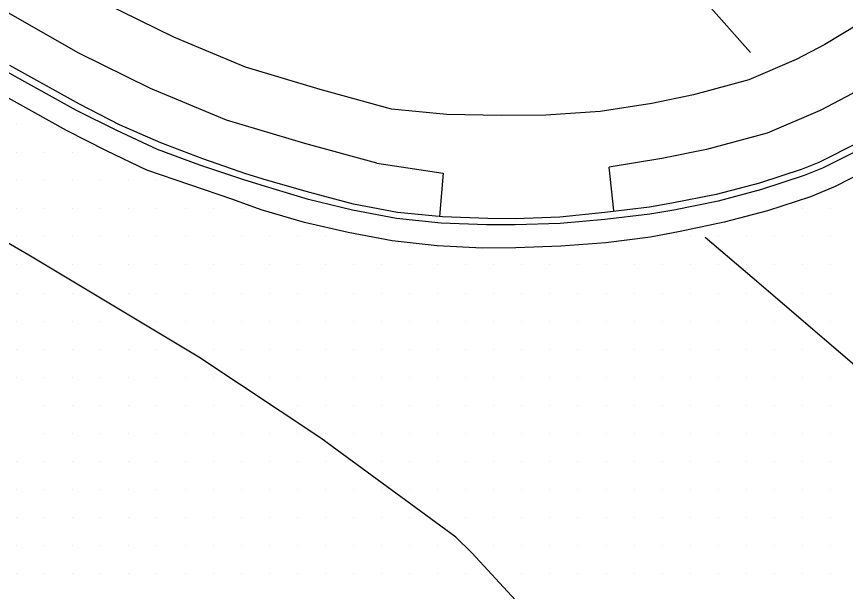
# Model space of a CAD drawing. Extents: x 1762120 to 1766775, y 709485 to 712965.
# Drawn here: x 1766148.7 to 1766222.6, y 710089.7 to 710140.9 of the extents above; entities that cross this region are included whole.
import ezdxf

# ---------------------------------------------------------------- set-up
doc = ezdxf.new("R2010")
doc.units = 0
for name, color, linetype in [('Exist DTM Drainline', 7, 'Continuous'), ('Exist DTM Scan Elevation Point', 7, 'Continuous'), ('Exist Roads Curbs', 7, 'Continuous'), ('Exist Roads EOP', 7, 'Continuous'), ('Exist Roads EOT', 7, 'Continuous'), ('PH Exist DTM Breakline', 7, 'Continuous')]:
    doc.layers.add(name, color=color, linetype=linetype)

msp = doc.modelspace()

# ---------------------------------------------------------------- linework, layer by layer
at = {"layer": 'Exist DTM Drainline'}
msp.add_lwpolyline([(1766224.148, 710129.184), (1766220.54, 710127.373), (1766218.898, 710126.708), (1766215.095, 710125.462), (1766211.226, 710124.443), (1766207.298, 710123.629), (1766205.141, 710123.265), (1766201.153, 710122.809), (1766197.163, 710122.446), (1766193.166, 710122.321), (1766190.612, 710122.325), (1766186.569, 710122.459), (1766182.581, 710122.887), (1766178.651, 710123.624), (1766174.76, 710124.576), (1766170.905, 710125.72), (1766168.908, 710126.362), (1766165.067, 710127.627), (1766161.3, 710129.04), (1766157.663, 710130.712), (1766154.089, 710132.507), (1766147.876, 710135.946)], dxfattribs=at)
at = {"layer": 'Exist DTM Scan Elevation Point'}
for p, q in [((1766148.75, 710131.25), (1766148.75, 710131.25)), ((1766148.75, 710128.75), (1766148.75, 710128.75)), ((1766151.25, 710128.75), (1766151.25, 710128.75)), ((1766153.75, 710128.75), (1766153.75, 710128.75)), ((1766148.75, 710126.25), (1766148.75, 710126.25)), ((1766151.25, 710126.25), (1766151.25, 710126.25)), ((1766153.75, 710126.25), (1766153.75, 710126.25)), ((1766156.25, 710126.25), (1766156.25, 710126.25)), ((1766158.75, 710126.25), (1766158.75, 710126.25)), ((1766161.25, 710126.25), (1766161.25, 710126.25)), ((1766148.75, 710123.75), (1766148.75, 710123.75)), ((1766151.25, 710123.75), (1766151.25, 710123.75)), ((1766153.75, 710123.75), (1766153.75, 710123.75)), ((1766156.25, 710123.75), (1766156.25, 710123.75)), ((1766158.75, 710123.75), (1766158.75, 710123.75)), ((1766161.25, 710123.75), (1766161.25, 710123.75)), ((1766163.75, 710123.75), (1766163.75, 710123.75)), ((1766166.25, 710123.75), (1766166.25, 710123.75)), ((1766168.75, 710123.75), (1766168.75, 710123.75)), ((1766218.75, 710123.75), (1766218.75, 710123.75)), ((1766221.25, 710123.75), (1766221.25, 710123.75)), ((1766148.75, 710121.25), (1766148.75, 710121.25)), ((1766151.25, 710121.25), (1766151.25, 710121.25)), ((1766153.75, 710121.25), (1766153.75, 710121.25)), ((1766156.25, 710121.25), (1766156.25, 710121.25)), ((1766158.75, 710121.25), (1766158.75, 710121.25)), ((1766161.25, 710121.25), (1766161.25, 710121.25)), ((1766163.75, 710121.25), (1766163.75, 710121.25)), ((1766166.25, 710121.25), (1766166.25, 710121.25)), ((1766168.75, 710121.25), (1766168.75, 710121.25)), ((1766171.25, 710121.25), (1766171.25, 710121.25)), ((1766173.75, 710121.25), (1766173.75, 710121.25)), ((1766176.25, 710121.25), (1766176.25, 710121.25)), ((1766208.75, 710121.25), (1766208.75, 710121.25)), ((1766211.25, 710121.25), (1766211.25, 710121.25)), ((1766213.75, 710121.25), (1766213.75, 710121.25)), ((1766216.25, 710121.25), (1766216.25, 710121.25)), ((1766218.75, 710121.25), (1766218.75, 710121.25)), ((1766221.25, 710121.25), (1766221.25, 710121.25)), ((1766148.75, 710118.75), (1766148.75, 710118.75)), ((1766153.75, 710118.75), (1766153.75, 710118.75)), ((1766156.25, 710118.75), (1766156.25, 710118.75)), ((1766158.75, 710118.75), (1766158.75, 710118.75)), ((1766161.25, 710118.75), (1766161.25, 710118.75)), ((1766163.75, 710118.75), (1766163.75, 710118.75)), ((1766166.25, 710118.75), (1766166.25, 710118.75)), ((1766168.75, 710118.75), (1766168.75, 710118.75)), ((1766171.25, 710118.75), (1766171.25, 710118.75)), ((1766173.75, 710118.75), (1766173.75, 710118.75)), ((1766176.25, 710118.75), (1766176.25, 710118.75)), ((1766178.75, 710118.75), (1766178.75, 710118.75)), ((1766181.25, 710118.75), (1766181.25, 710118.75)), ((1766183.75, 710118.75), (1766183.75, 710118.75)), ((1766186.25, 710118.75), (1766186.25, 710118.75)), ((1766188.75, 710118.75), (1766188.75, 710118.75)), ((1766191.25, 710118.75), (1766191.25, 710118.75)), ((1766193.75, 710118.75), (1766193.75, 710118.75)), ((1766196.25, 710118.75), (1766196.25, 710118.75)), ((1766198.75, 710118.75), (1766198.75, 710118.75)), ((1766201.25, 710118.75), (1766201.25, 710118.75)), ((1766203.75, 710118.75), (1766203.75, 710118.75)), ((1766206.25, 710118.75), (1766206.25, 710118.75)), ((1766208.75, 710118.75), (1766208.75, 710118.75)), ((1766211.25, 710118.75), (1766211.25, 710118.75)), ((1766213.75, 710118.75), (1766213.75, 710118.75)), ((1766216.25, 710118.75), (1766216.25, 710118.75)), ((1766218.75, 710118.75), (1766218.75, 710118.75)), ((1766221.25, 710118.75), (1766221.25, 710118.75)), ((1766148.75, 710116.25), (1766148.75, 710116.25)), ((1766151.25, 710116.25), (1766151.25, 710116.25)), ((1766153.75, 710116.25), (1766153.75, 710116.25)), ((1766158.75, 710116.25), (1766158.75, 710116.25)), ((1766161.25, 710116.25), (1766161.25, 710116.25)), ((1766163.75, 710116.25), (1766163.75, 710116.25)), ((1766166.25, 710116.25), (1766166.25, 710116.25)), ((1766168.75, 710116.25), (1766168.75, 710116.25)), ((1766171.25, 710116.25), (1766171.25, 710116.25)), ((1766173.75, 710116.25), (1766173.75, 710116.25)), ((1766176.25, 710116.25), (1766176.25, 710116.25)), ((1766178.75, 710116.25), (1766178.75, 710116.25)), ((1766181.25, 710116.25), (1766181.25, 710116.25)), ((1766183.75, 710116.25), (1766183.75, 710116.25)), ((1766186.25, 710116.25), (1766186.25, 710116.25)), ((1766188.75, 710116.25), (1766188.75, 710116.25)), ((1766191.25, 710116.25), (1766191.25, 710116.25)), ((1766193.75, 710116.25), (1766193.75, 710116.25)), ((1766196.25, 710116.25), (1766196.25, 710116.25)), ((1766198.75, 710116.25), (1766198.75, 710116.25)), ((1766201.25, 710116.25), (1766201.25, 710116.25)), ((1766203.75, 710116.25), (1766203.75, 710116.25)), ((1766206.25, 710116.25), (1766206.25, 710116.25)), ((1766208.75, 710116.25), (1766208.75, 710116.25)), ((1766211.25, 710116.25), (1766211.25, 710116.25)), ((1766213.75, 710116.25), (1766213.75, 710116.25)), ((1766218.75, 710116.25), (1766218.75, 710116.25)), ((1766221.25, 710116.25), (1766221.25, 710116.25)), ((1766148.75, 710113.75), (1766148.75, 710113.75)), ((1766151.25, 710113.75), (1766151.25, 710113.75)), ((1766153.75, 710113.75), (1766153.75, 710113.75)), ((1766156.25, 710113.75), (1766156.25, 710113.75)), ((1766161.25, 710113.75), (1766161.25, 710113.75)), ((1766163.75, 710113.75), (1766163.75, 710113.75)), ((1766166.25, 710113.75), (1766166.25, 710113.75)), ((1766168.75, 710113.75), (1766168.75, 710113.75)), ((1766171.25, 710113.75), (1766171.25, 710113.75)), ((1766173.75, 710113.75), (1766173.75, 710113.75)), ((1766176.25, 710113.75), (1766176.25, 710113.75)), ((1766178.75, 710113.75), (1766178.75, 710113.75)), ((1766181.25, 710113.75), (1766181.25, 710113.75)), ((1766183.75, 710113.75), (1766183.75, 710113.75)), ((1766186.25, 710113.75), (1766186.25, 710113.75)), ((1766188.75, 710113.75), (1766188.75, 710113.75)), ((1766191.25, 710113.75), (1766191.25, 710113.75)), ((1766193.75, 710113.75), (1766193.75, 710113.75)), ((1766196.25, 710113.75), (1766196.25, 710113.75)), ((1766198.75, 710113.75), (1766198.75, 710113.75)), ((1766201.25, 710113.75), (1766201.25, 710113.75)), ((1766203.75, 710113.75), (1766203.75, 710113.75)), ((1766206.25, 710113.75), (1766206.25, 710113.75)), ((1766208.75, 710113.75), (1766208.75, 710113.75)), ((1766211.25, 710113.75), (1766211.25, 710113.75)), ((1766213.75, 710113.75), (1766213.75, 710113.75)), ((1766216.25, 710113.75), (1766216.25, 710113.75)), ((1766221.25, 710113.75), (1766221.25, 710113.75)), ((1766148.75, 710111.25), (1766148.75, 710111.25)), ((1766151.25, 710111.25), (1766151.25, 710111.25)), ((1766153.75, 710111.25), (1766153.75, 710111.25)), ((1766156.25, 710111.25), (1766156.25, 710111.25)), ((1766158.75, 710111.25), (1766158.75, 710111.25)), ((1766161.25, 710111.25), (1766161.25, 710111.25)), ((1766166.25, 710111.25), (1766166.25, 710111.25)), ((1766168.75, 710111.25), (1766168.75, 710111.25)), ((1766171.25, 710111.25), (1766171.25, 710111.25)), ((1766173.75, 710111.25), (1766173.75, 710111.25)), ((1766176.25, 710111.25), (1766176.25, 710111.25)), ((1766178.75, 710111.25), (1766178.75, 710111.25)), ((1766181.25, 710111.25), (1766181.25, 710111.25)), ((1766183.75, 710111.25), (1766183.75, 710111.25)), ((1766186.25, 710111.25), (1766186.25, 710111.25)), ((1766188.75, 710111.25), (1766188.75, 710111.25)), ((1766191.25, 710111.25), (1766191.25, 710111.25)), ((1766193.75, 710111.25), (1766193.75, 710111.25)), ((1766196.25, 710111.25), (1766196.25, 710111.25)), ((1766198.75, 710111.25), (1766198.75, 710111.25)), ((1766201.25, 710111.25), (1766201.25, 710111.25)), ((1766203.75, 710111.25), (1766203.75, 710111.25)), ((1766206.25, 710111.25), (1766206.25, 710111.25)), ((1766208.75, 710111.25), (1766208.75, 710111.25)), ((1766211.25, 710111.25), (1766211.25, 710111.25)), ((1766213.75, 710111.25), (1766213.75, 710111.25)), ((1766216.25, 710111.25), (1766216.25, 710111.25)), ((1766218.75, 710111.25), (1766218.75, 710111.25)), ((1766148.75, 710108.75), (1766148.75, 710108.75)), ((1766151.25, 710108.75), (1766151.25, 710108.75)), ((1766153.75, 710108.75), (1766153.75, 710108.75)), ((1766156.25, 710108.75), (1766156.25, 710108.75)), ((1766158.75, 710108.75), (1766158.75, 710108.75)), ((1766161.25, 710108.75), (1766161.25, 710108.75)), ((1766163.75, 710108.75), (1766163.75, 710108.75)), ((1766166.25, 710108.75), (1766166.25, 710108.75)), ((1766168.75, 710108.75), (1766168.75, 710108.75)), ((1766171.25, 710108.75), (1766171.25, 710108.75)), ((1766173.75, 710108.75), (1766173.75, 710108.75)), ((1766176.25, 710108.75), (1766176.25, 710108.75)), ((1766178.75, 710108.75), (1766178.75, 710108.75)), ((1766181.25, 710108.75), (1766181.25, 710108.75)), ((1766183.75, 710108.75), (1766183.75, 710108.75)), ((1766186.25, 710108.75), (1766186.25, 710108.75)), ((1766188.75, 710108.75), (1766188.75, 710108.75)), ((1766191.25, 710108.75), (1766191.25, 710108.75)), ((1766193.75, 710108.75), (1766193.75, 710108.75)), ((1766196.25, 710108.75), (1766196.25, 710108.75)), ((1766198.75, 710108.75), (1766198.75, 710108.75)), ((1766201.25, 710108.75), (1766201.25, 710108.75)), ((1766203.75, 710108.75), (1766203.75, 710108.75)), ((1766206.25, 710108.75), (1766206.25, 710108.75)), ((1766208.75, 710108.75), (1766208.75, 710108.75)), ((1766211.25, 710108.75), (1766211.25, 710108.75)), ((1766213.75, 710108.75), (1766213.75, 710108.75)), ((1766216.25, 710108.75), (1766216.25, 710108.75)), ((1766218.75, 710108.75), (1766218.75, 710108.75)), ((1766221.25, 710108.75), (1766221.25, 710108.75)), ((1766151.25, 710106.25), (1766151.25, 710106.25)), ((1766153.75, 710106.25), (1766153.75, 710106.25)), ((1766156.25, 710106.25), (1766156.25, 710106.25)), ((1766158.75, 710106.25), (1766158.75, 710106.25)), ((1766161.25, 710106.25), (1766161.25, 710106.25)), ((1766163.75, 710106.25), (1766163.75, 710106.25)), ((1766166.25, 710106.25), (1766166.25, 710106.25)), ((1766168.75, 710106.25), (1766168.75, 710106.25)), ((1766173.75, 710106.25), (1766173.75, 710106.25)), ((1766176.25, 710106.25), (1766176.25, 710106.25)), ((1766178.75, 710106.25), (1766178.75, 710106.25)), ((1766181.25, 710106.25), (1766181.25, 710106.25)), ((1766183.75, 710106.25), (1766183.75, 710106.25)), ((1766186.25, 710106.25), (1766186.25, 710106.25)), ((1766188.75, 710106.25), (1766188.75, 710106.25)), ((1766191.25, 710106.25), (1766191.25, 710106.25)), ((1766193.75, 710106.25), (1766193.75, 710106.25)), ((1766196.25, 710106.25), (1766196.25, 710106.25)), ((1766198.75, 710106.25), (1766198.75, 710106.25)), ((1766201.25, 710106.25), (1766201.25, 710106.25)), ((1766203.75, 710106.25), (1766203.75, 710106.25)), ((1766206.25, 710106.25), (1766206.25, 710106.25)), ((1766208.75, 710106.25), (1766208.75, 710106.25)), ((1766211.25, 710106.25), (1766211.25, 710106.25)), ((1766213.75, 710106.25), (1766213.75, 710106.25)), ((1766216.25, 710106.25), (1766216.25, 710106.25)), ((1766218.75, 710106.25), (1766218.75, 710106.25)), ((1766221.25, 710106.25), (1766221.25, 710106.25)), ((1766151.25, 710103.75), (1766151.25, 710103.75)), ((1766153.75, 710103.75), (1766153.75, 710103.75)), ((1766156.25, 710103.75), (1766156.25, 710103.75)), ((1766158.75, 710103.75), (1766158.75, 710103.75)), ((1766161.25, 710103.75), (1766161.25, 710103.75)), ((1766163.75, 710103.75), (1766163.75, 710103.75)), ((1766166.25, 710103.75), (1766166.25, 710103.75)), ((1766168.75, 710103.75), (1766168.75, 710103.75)), ((1766171.25, 710103.75), (1766171.25, 710103.75)), ((1766173.75, 710103.75), (1766173.75, 710103.75)), ((1766176.25, 710103.75), (1766176.25, 710103.75)), ((1766178.75, 710103.75), (1766178.75, 710103.75)), ((1766181.25, 710103.75), (1766181.25, 710103.75)), ((1766183.75, 710103.75), (1766183.75, 710103.75)), ((1766186.25, 710103.75), (1766186.25, 710103.75)), ((1766188.75, 710103.75), (1766188.75, 710103.75)), ((1766191.25, 710103.75), (1766191.25, 710103.75)), ((1766193.75, 710103.75), (1766193.75, 710103.75)), ((1766196.25, 710103.75), (1766196.25, 710103.75)), ((1766198.75, 710103.75), (1766198.75, 710103.75)), ((1766201.25, 710103.75), (1766201.25, 710103.75)), ((1766203.75, 710103.75), (1766203.75, 710103.75)), ((1766206.25, 710103.75), (1766206.25, 710103.75)), ((1766208.75, 710103.75), (1766208.75, 710103.75)), ((1766211.25, 710103.75), (1766211.25, 710103.75)), ((1766213.75, 710103.75), (1766213.75, 710103.75)), ((1766216.25, 710103.75), (1766216.25, 710103.75)), ((1766218.75, 710103.75), (1766218.75, 710103.75)), ((1766221.25, 710103.75), (1766221.25, 710103.75)), ((1766148.75, 710101.25), (1766148.75, 710101.25)), ((1766151.25, 710101.25), (1766151.25, 710101.25)), ((1766153.75, 710101.25), (1766153.75, 710101.25)), ((1766156.25, 710101.25), (1766156.25, 710101.25)), ((1766158.75, 710101.25), (1766158.75, 710101.25)), ((1766161.25, 710101.25), (1766161.25, 710101.25)), ((1766163.75, 710101.25), (1766163.75, 710101.25)), ((1766166.25, 710101.25), (1766166.25, 710101.25)), ((1766168.75, 710101.25), (1766168.75, 710101.25)), ((1766171.25, 710101.25), (1766171.25, 710101.25)), ((1766173.75, 710101.25), (1766173.75, 710101.25)), ((1766176.25, 710101.25), (1766176.25, 710101.25)), ((1766181.25, 710101.25), (1766181.25, 710101.25)), ((1766183.75, 710101.25), (1766183.75, 710101.25)), ((1766186.25, 710101.25), (1766186.25, 710101.25)), ((1766188.75, 710101.25), (1766188.75, 710101.25)), ((1766191.25, 710101.25), (1766191.25, 710101.25)), ((1766193.75, 710101.25), (1766193.75, 710101.25)), ((1766196.25, 710101.25), (1766196.25, 710101.25)), ((1766198.75, 710101.25), (1766198.75, 710101.25)), ((1766201.25, 710101.25), (1766201.25, 710101.25)), ((1766203.75, 710101.25), (1766203.75, 710101.25)), ((1766206.25, 710101.25), (1766206.25, 710101.25)), ((1766208.75, 710101.25), (1766208.75, 710101.25)), ((1766211.25, 710101.25), (1766211.25, 710101.25)), ((1766213.75, 710101.25), (1766213.75, 710101.25)), ((1766216.25, 710101.25), (1766216.25, 710101.25)), ((1766218.75, 710101.25), (1766218.75, 710101.25)), ((1766221.25, 710101.25), (1766221.25, 710101.25)), ((1766148.75, 710098.75), (1766148.75, 710098.75)), ((1766151.25, 710098.75), (1766151.25, 710098.75)), ((1766153.75, 710098.75), (1766153.75, 710098.75)), ((1766156.25, 710098.75), (1766156.25, 710098.75)), ((1766158.75, 710098.75), (1766158.75, 710098.75)), ((1766161.25, 710098.75), (1766161.25, 710098.75)), ((1766163.75, 710098.75), (1766163.75, 710098.75)), ((1766166.25, 710098.75), (1766166.25, 710098.75)), ((1766168.75, 710098.75), (1766168.75, 710098.75)), ((1766171.25, 710098.75), (1766171.25, 710098.75)), ((1766173.75, 710098.75), (1766173.75, 710098.75)), ((1766176.25, 710098.75), (1766176.25, 710098.75)), ((1766178.75, 710098.75), (1766178.75, 710098.75)), ((1766181.25, 710098.75), (1766181.25, 710098.75)), ((1766183.75, 710098.75), (1766183.75, 710098.75)), ((1766186.25, 710098.75), (1766186.25, 710098.75)), ((1766188.75, 710098.75), (1766188.75, 710098.75)), ((1766191.25, 710098.75), (1766191.25, 710098.75)), ((1766193.75, 710098.75), (1766193.75, 710098.75)), ((1766196.25, 710098.75), (1766196.25, 710098.75)), ((1766198.75, 710098.75), (1766198.75, 710098.75)), ((1766201.25, 710098.75), (1766201.25, 710098.75)), ((1766203.75, 710098.75), (1766203.75, 710098.75)), ((1766206.25, 710098.75), (1766206.25, 710098.75)), ((1766208.75, 710098.75), (1766208.75, 710098.75)), ((1766211.25, 710098.75), (1766211.25, 710098.75)), ((1766213.75, 710098.75), (1766213.75, 710098.75)), ((1766216.25, 710098.75), (1766216.25, 710098.75)), ((1766218.75, 710098.75), (1766218.75, 710098.75)), ((1766221.25, 710098.75), (1766221.25, 710098.75)), ((1766148.75, 710096.25), (1766148.75, 710096.25)), ((1766151.25, 710096.25), (1766151.25, 710096.25)), ((1766153.75, 710096.25), (1766153.75, 710096.25)), ((1766156.25, 710096.25), (1766156.25, 710096.25)), ((1766158.75, 710096.25), (1766158.75, 710096.25)), ((1766161.25, 710096.25), (1766161.25, 710096.25)), ((1766163.75, 710096.25), (1766163.75, 710096.25)), ((1766166.25, 710096.25), (1766166.25, 710096.25)), ((1766168.75, 710096.25), (1766168.75, 710096.25)), ((1766171.25, 710096.25), (1766171.25, 710096.25)), ((1766173.75, 710096.25), (1766173.75, 710096.25)), ((1766176.25, 710096.25), (1766176.25, 710096.25)), ((1766178.75, 710096.25), (1766178.75, 710096.25)), ((1766181.25, 710096.25), (1766181.25, 710096.25)), ((1766183.75, 710096.25), (1766183.75, 710096.25)), ((1766188.75, 710096.25), (1766188.75, 710096.25)), ((1766191.25, 710096.25), (1766191.25, 710096.25)), ((1766193.75, 710096.25), (1766193.75, 710096.25)), ((1766196.25, 710096.25), (1766196.25, 710096.25)), ((1766198.75, 710096.25), (1766198.75, 710096.25)), ((1766201.25, 710096.25), (1766201.25, 710096.25)), ((1766203.75, 710096.25), (1766203.75, 710096.25)), ((1766206.25, 710096.25), (1766206.25, 710096.25)), ((1766208.75, 710096.25), (1766208.75, 710096.25)), ((1766211.25, 710096.25), (1766211.25, 710096.25)), ((1766213.75, 710096.25), (1766213.75, 710096.25)), ((1766216.25, 710096.25), (1766216.25, 710096.25)), ((1766218.75, 710096.25), (1766218.75, 710096.25)), ((1766221.25, 710096.25), (1766221.25, 710096.25)), ((1766148.75, 710093.75), (1766148.75, 710093.75)), ((1766151.25, 710093.75), (1766151.25, 710093.75)), ((1766153.75, 710093.75), (1766153.75, 710093.75)), ((1766156.25, 710093.75), (1766156.25, 710093.75)), ((1766158.75, 710093.75), (1766158.75, 710093.75)), ((1766161.25, 710093.75), (1766161.25, 710093.75)), ((1766163.75, 710093.75), (1766163.75, 710093.75)), ((1766166.25, 710093.75), (1766166.25, 710093.75)), ((1766168.75, 710093.75), (1766168.75, 710093.75)), ((1766171.25, 710093.75), (1766171.25, 710093.75)), ((1766173.75, 710093.75), (1766173.75, 710093.75)), ((1766176.25, 710093.75), (1766176.25, 710093.75)), ((1766178.75, 710093.75), (1766178.75, 710093.75)), ((1766181.25, 710093.75), (1766181.25, 710093.75)), ((1766183.75, 710093.75), (1766183.75, 710093.75)), ((1766186.25, 710093.75), (1766186.25, 710093.75)), ((1766191.25, 710093.75), (1766191.25, 710093.75)), ((1766193.75, 710093.75), (1766193.75, 710093.75)), ((1766196.25, 710093.75), (1766196.25, 710093.75)), ((1766198.75, 710093.75), (1766198.75, 710093.75)), ((1766201.25, 710093.75), (1766201.25, 710093.75)), ((1766203.75, 710093.75), (1766203.75, 710093.75)), ((1766206.25, 710093.75), (1766206.25, 710093.75)), ((1766208.75, 710093.75), (1766208.75, 710093.75)), ((1766211.25, 710093.75), (1766211.25, 710093.75)), ((1766213.75, 710093.75), (1766213.75, 710093.75)), ((1766216.25, 710093.75), (1766216.25, 710093.75)), ((1766218.75, 710093.75), (1766218.75, 710093.75)), ((1766221.25, 710093.75), (1766221.25, 710093.75)), ((1766148.75, 710091.25), (1766148.75, 710091.25)), ((1766151.25, 710091.25), (1766151.25, 710091.25)), ((1766153.75, 710091.25), (1766153.75, 710091.25)), ((1766156.25, 710091.25), (1766156.25, 710091.25)), ((1766158.75, 710091.25), (1766158.75, 710091.25)), ((1766161.25, 710091.25), (1766161.25, 710091.25)), ((1766163.75, 710091.25), (1766163.75, 710091.25)), ((1766166.25, 710091.25), (1766166.25, 710091.25)), ((1766168.75, 710091.25), (1766168.75, 710091.25)), ((1766171.25, 710091.25), (1766171.25, 710091.25)), ((1766173.75, 710091.25), (1766173.75, 710091.25)), ((1766176.25, 710091.25), (1766176.25, 710091.25)), ((1766178.75, 710091.25), (1766178.75, 710091.25)), ((1766181.25, 710091.25), (1766181.25, 710091.25)), ((1766183.75, 710091.25), (1766183.75, 710091.25)), ((1766186.25, 710091.25), (1766186.25, 710091.25)), ((1766188.75, 710091.25), (1766188.75, 710091.25)), ((1766193.75, 710091.25), (1766193.75, 710091.25)), ((1766196.25, 710091.25), (1766196.25, 710091.25)), ((1766198.75, 710091.25), (1766198.75, 710091.25)), ((1766201.25, 710091.25), (1766201.25, 710091.25)), ((1766203.75, 710091.25), (1766203.75, 710091.25)), ((1766206.25, 710091.25), (1766206.25, 710091.25)), ((1766208.75, 710091.25), (1766208.75, 710091.25)), ((1766211.25, 710091.25), (1766211.25, 710091.25)), ((1766213.75, 710091.25), (1766213.75, 710091.25)), ((1766216.25, 710091.25), (1766216.25, 710091.25)), ((1766218.75, 710091.25), (1766218.75, 710091.25)), ((1766221.25, 710091.25), (1766221.25, 710091.25))]:
    msp.add_line(p, q, dxfattribs=at)
at = {"layer": 'Exist Roads Curbs'}
msp.add_lwpolyline([(1766223.791, 710129.693), (1766220.192, 710127.87), (1766218.73, 710127.27), (1766214.928, 710126.022), (1766211.054, 710125.019), (1766207.117, 710124.238), (1766205.116, 710123.89), (1766201.13, 710123.406), (1766197.144, 710123.008), (1766193.147, 710122.869), (1766190.712, 710122.883), (1766186.669, 710123.033), (1766182.674, 710123.425), (1766178.746, 710124.176), (1766174.866, 710125.188), (1766171.005, 710126.295), (1766169.16, 710126.873), (1766165.341, 710128.184), (1766161.584, 710129.616), (1766157.917, 710131.23), (1766154.365, 710133.068), (1766148.15, 710136.5)], dxfattribs=at)
at = {"layer": 'Exist Roads EOP'}
msp.add_lwpolyline([(1766225.254, 710127.564), (1766221.665, 710125.727), (1766219.444, 710124.813), (1766215.643, 710123.558), (1766211.769, 710122.558), (1766207.845, 710121.731), (1766205.202, 710121.218), (1766201.215, 710120.727), (1766197.224, 710120.413), (1766193.227, 710120.264), (1766190.226, 710120.258), (1766186.193, 710120.442), (1766182.212, 710120.908), (1766178.281, 710121.645), (1766174.377, 710122.522), (1766170.521, 710123.667), (1766168.007, 710124.581), (1766164.178, 710125.871), (1766160.354, 710127.173), (1766156.754, 710128.916), (1766153.18, 710130.711), (1766146.976, 710134.168)], dxfattribs=at)
at = {"layer": 'Exist Roads EOT'}
for points in [[(1766186.897, 709999.877), (1766188.076, 710001.351), (1766196.149, 710011.795), (1766197.37, 710013.48), (1766203.377, 710024.894), (1766204.063, 710026.411), (1766208.002, 710039.104), (1766208.384, 710041.169), (1766209.475, 710053.799), (1766209.211, 710056.17), (1766206.439, 710068.46), (1766205.717, 710070.662), (1766199.423, 710081.504), (1766198.148, 710083.538), (1766189.293, 710093.131), (1766187.862, 710094.515), (1766177.313, 710102.277), (1766175.834, 710103.349), (1766164.973, 710110.536), (1766163.06, 710111.715), (1766149.85, 710119.614), (1766141.28, 710124.576), (1766116.924, 710138.167)], [(1766246.489, 710090.264), (1766240.804, 710095.024), (1766234.527, 710100.347), (1766228.443, 710105.55), (1766223.002, 710110.147), (1766214.865, 710117.121), (1766210.084, 710121.196)]]:
    msp.add_lwpolyline(points, dxfattribs=at)
at = {"layer": 'PH Exist DTM Breakline'}
for p, q in [((1766187.058, 710132.14), (1766182.15, 710132.628)), ((1766180.838, 710127.803), (1766186.728, 710126.935)), ((1766201.938, 710123.608), (1766201.53, 710127.458)), ((1766186.728, 710126.935), (1766186.411, 710123.071))]:
    msp.add_line(p, q, dxfattribs=at)
for points in [[(1766281.829, 710200.167), (1766276.808, 710194.991), (1766254.586, 710170.477), (1766241.327, 710155.79), (1766238.108, 710152.503), (1766234.951, 710149.504), (1766231.234, 710146.247), (1766227.451, 710143.055), (1766223.728, 710140.19), (1766220.739, 710138.358), (1766218.175, 710137.026), (1766213.968, 710135.228), (1766209.038, 710133.892), (1766205.33, 710133.135), (1766200.734, 710132.395)], [(1766285.418, 710196.685), (1766280.455, 710191.57), (1766258.294, 710167.122), (1766244.97, 710152.363), (1766241.617, 710148.94), (1766238.322, 710145.81), (1766234.494, 710142.455), (1766230.59, 710139.161), (1766226.567, 710136.066), (1766223.2, 710134.002), (1766220.312, 710132.502), (1766215.613, 710130.493), (1766210.193, 710129.024), (1766206.228, 710128.216), (1766201.53, 710127.458)], [(1766182.15, 710132.628), (1766175.8, 710134.354), (1766169.133, 710136.358), (1766162.75, 710139.011), (1766156.644, 710142.032), (1766146.053, 710148.063), (1766132.488, 710155.524), (1766116.871, 710164.713), (1766104.536, 710171.757), (1766092.432, 710178.64), (1766084.849, 710182.911)], [(1766180.838, 710127.803), (1766174.424, 710129.547), (1766167.449, 710131.643), (1766160.68, 710134.457), (1766154.297, 710137.615), (1766143.61, 710143.7), (1766130.015, 710151.178), (1766114.363, 710160.387), (1766102.061, 710167.413), (1766089.969, 710174.288), (1766081.438, 710179.094)], [(1766183.568, 710154.048), (1766196.635, 710150.179), (1766201.828, 710149.165), (1766206.709, 710147.935), (1766210.579, 710141.647), (1766214.115, 710137.669)], [(1766200.734, 710132.395), (1766195.876, 710132.08), (1766191.909, 710132.06), (1766187.058, 710132.14)]]:
    msp.add_lwpolyline(points, dxfattribs=at)

doc.saveas('drawing.dxf')
